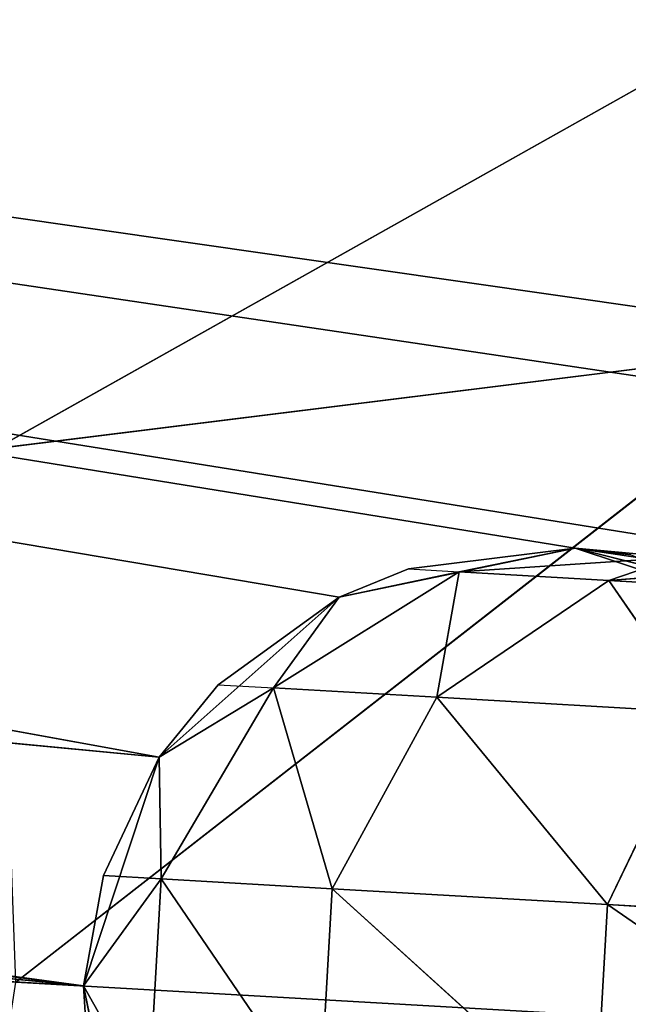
# Model space of a CAD drawing. Extents: x 228 to 329, y 0 to 150.
# Tile 357 of 656: x 280.202 to 280.528, y 50.151 to 50.68. Entities that reach past the tile are written whole.
import ezdxf

# ---------------------------------------------------------------- set-up
doc = ezdxf.new("R2010")
doc.units = 0
doc.header["$LTSCALE"] = 25.4
doc.layers.get('0').update_dxf_attribs({"color": 13, "linetype": 'CONTINUOUS'})

# ---------------------------------------------------------------- blocks, each defined once
blk = doc.blocks.new('SIS-9506-8054_STL_1')
at = {"color": 7}
for p, q in [((52.7942, 102.14181, 100.02077), (52.99065, 102.33858, 100.03207)), ((52.7942, 102.14181, 100.02077), (52.99065, 102.33858, 100.03207)), ((52.7942, 102.14181, 100.02077), (52.98378, 102.33858, 100.15154)), ((52.7942, 102.14181, 100.02077), (52.98378, 102.33858, 100.15154)), ((52.64639, 101.90618, 100.01226), (52.7942, 102.14181, 100.02077)), ((52.64639, 101.90618, 100.01226), (52.7942, 102.14181, 100.02077)), ((52.64639, 101.90618, 100.01226), (52.78733, 102.14181, 100.14023)), ((52.64639, 101.90618, 100.01226), (52.78733, 102.14181, 100.14023)), ((52.7025, 101.88205, 99.90936), (52.7942, 102.14181, 100.02077)), ((52.7025, 101.88205, 99.90936), (52.7942, 102.14181, 100.02077)), ((52.7942, 102.14181, 100.02077), (52.78733, 102.14181, 100.14023)), ((52.7942, 102.14181, 100.02077), (52.78733, 102.14181, 100.14023)), ((52.8437, 102.10714, 99.91749), (52.7942, 102.14181, 100.02077)), ((52.8437, 102.10714, 99.91749), (52.7942, 102.14181, 100.02077)), ((52.7025, 101.88205, 99.90936), (52.8437, 102.10714, 99.91749)), ((52.7025, 101.88205, 99.90936), (52.8437, 102.10714, 99.91749)), ((52.79498, 101.83932, 99.8466), (52.8437, 102.10714, 99.91749)), ((52.79498, 101.83932, 99.8466), (52.8437, 102.10714, 99.91749)), ((52.79498, 101.83932, 99.8466), (52.92447, 102.04574, 99.85405)), ((52.79498, 101.83932, 99.8466), (52.92447, 102.04574, 99.85405)), ((52.55463, 101.64351, 100.00698), (52.64639, 101.90618, 100.01226)), ((52.55463, 101.64351, 100.00698), (52.64639, 101.90618, 100.01226)), ((52.55463, 101.64351, 100.00698), (52.63952, 101.90618, 100.13172)), ((52.55463, 101.64351, 100.00698), (52.63952, 101.90618, 100.13172)), ((52.61485, 101.63113, 99.90432), (52.64639, 101.90618, 100.01226)), ((52.61485, 101.63113, 99.90432), (52.64639, 101.90618, 100.01226)), ((52.64639, 101.90618, 100.01226), (52.63952, 101.90618, 100.13172)), ((52.64639, 101.90618, 100.01226), (52.63952, 101.90618, 100.13172)), ((52.7025, 101.88205, 99.90936), (52.64639, 101.90618, 100.01226)), ((52.7025, 101.88205, 99.90936), (52.64639, 101.90618, 100.01226)), ((52.61485, 101.63113, 99.90432), (52.7025, 101.88205, 99.90936)), ((52.61485, 101.63113, 99.90432), (52.7025, 101.88205, 99.90936)), ((52.79498, 101.83932, 99.8466), (52.7025, 101.88205, 99.90936)), ((52.7146, 101.60922, 99.84197), (52.7025, 101.88205, 99.90936)), ((52.79498, 101.83932, 99.8466), (52.7025, 101.88205, 99.90936)), ((52.7146, 101.60922, 99.84197), (52.7025, 101.88205, 99.90936)), ((52.7146, 101.60922, 99.84197), (52.79498, 101.83932, 99.8466)), ((52.7146, 101.60922, 99.84197), (52.79498, 101.83932, 99.8466)), ((52.90266, 101.78779, 99.83835), (52.79498, 101.83932, 99.8466)), ((52.83104, 101.58279, 99.83423), (52.79498, 101.83932, 99.8466)), ((52.90266, 101.78779, 99.83835), (52.79498, 101.83932, 99.8466)), ((52.83104, 101.58279, 99.83423), (52.79498, 101.83932, 99.8466)), ((52.51284, 101.36697, 100.0645), (52.55463, 101.64351, 100.00698)), ((52.51284, 101.36697, 100.0645), (52.55463, 101.64351, 100.00698)), ((52.51284, 101.36697, 100.0645), (52.54776, 101.64351, 100.12644)), ((52.51284, 101.36697, 100.0645), (52.54776, 101.64351, 100.12644)), ((52.52353, 101.36697, 100.00519), (52.55463, 101.64351, 100.00698)), ((52.52353, 101.36697, 100.00519), (52.55463, 101.64351, 100.00698)), ((52.54776, 101.64351, 100.12644), (52.55463, 101.64351, 100.00698)), ((52.54776, 101.64351, 100.12644), (52.55463, 101.64351, 100.00698)), ((52.55346, 101.36697, 99.94164), (52.55463, 101.64351, 100.00698)), ((52.55346, 101.36697, 99.94164), (52.55463, 101.64351, 100.00698)), ((52.55463, 101.64351, 100.00698), (52.61485, 101.63113, 99.90432)), ((52.55463, 101.64351, 100.00698), (52.61485, 101.63113, 99.90432)), ((52.55346, 101.36697, 99.94164), (52.61485, 101.63113, 99.90432)), ((52.58513, 101.36697, 99.90261), (52.61485, 101.63113, 99.90432)), ((52.65007, 101.36697, 99.85554), (52.61485, 101.63113, 99.90432)), ((52.61485, 101.63113, 99.90432), (52.7146, 101.60922, 99.84197)), ((52.65007, 101.36697, 99.85554), (52.61485, 101.63113, 99.90432)), ((52.61485, 101.63113, 99.90432), (52.7146, 101.60922, 99.84197)), ((52.65007, 101.36697, 99.85554), (52.7146, 101.60922, 99.84197)), ((52.68735, 101.36697, 99.84041), (52.7146, 101.60922, 99.84197)), ((52.77679, 101.36697, 99.82928), (52.7146, 101.60922, 99.84197)), ((52.7146, 101.60922, 99.84197), (52.83104, 101.58279, 99.83423)), ((52.77679, 101.36697, 99.82928), (52.7146, 101.60922, 99.84197)), ((52.7146, 101.60922, 99.84197), (52.83104, 101.58279, 99.83423)), ((52.77679, 101.36697, 99.82928), (52.83104, 101.58279, 99.83423)), ((52.51665, 101.36697, 100.12465), (52.51284, 96.00087, 100.0645)), ((52.51665, 101.36697, 100.12465), (52.51284, 101.36697, 100.0645)), ((52.51284, 101.36697, 100.0645), (52.51284, 96.00087, 100.0645)), ((52.51665, 101.36697, 100.12465), (52.51284, 96.00087, 100.0645)), ((52.51284, 101.36697, 100.0645), (52.51284, 96.00087, 100.0645)), ((52.51284, 101.36697, 100.0645), (52.52353, 101.36697, 100.00519)), ((52.52353, 101.36697, 100.00519), (52.51284, 96.00087, 100.0645)), ((52.52353, 101.36697, 100.00519), (52.51284, 96.00087, 100.0645)), ((52.51284, 101.36697, 100.0645), (52.52353, 101.36697, 100.00519)), ((52.51665, 101.36697, 100.12465), (52.51284, 101.36697, 100.0645)), ((52.52353, 101.36697, 100.00519), (52.55346, 96.00087, 99.94164)), ((52.52353, 101.36697, 100.00519), (52.55346, 101.36697, 99.94164)), ((52.52353, 101.36697, 100.00519), (52.55346, 96.00087, 99.94164)), ((52.52353, 101.36697, 100.00519), (52.55346, 101.36697, 99.94164)), ((52.55346, 101.36697, 99.94164), (52.55346, 96.00087, 99.94164)), ((52.55346, 101.36697, 99.94164), (52.55346, 96.00087, 99.94164)), ((52.55346, 101.36697, 99.94164), (52.58513, 101.36697, 99.90261)), ((52.58513, 101.36697, 99.90261), (52.55346, 96.00087, 99.94164)), ((52.58513, 101.36697, 99.90261), (52.55346, 96.00087, 99.94164)), ((52.58513, 101.36697, 99.90261), (52.65007, 96.00087, 99.85554)), ((52.58513, 101.36697, 99.90261), (52.65007, 101.36697, 99.85554)), ((52.58513, 101.36697, 99.90261), (52.65007, 96.00087, 99.85554)), ((52.58513, 101.36697, 99.90261), (52.65007, 101.36697, 99.85554)), ((52.65007, 101.36697, 99.85554), (52.65007, 96.00087, 99.85554)), ((52.65007, 101.36697, 99.85554), (52.65007, 96.00087, 99.85554)), ((52.65007, 101.36697, 99.85554), (52.68735, 101.36697, 99.84041)), ((52.68735, 101.36697, 99.84041), (52.65007, 96.00087, 99.85554)), ((52.68735, 101.36697, 99.84041), (52.65007, 96.00087, 99.85554)), ((52.68735, 101.36697, 99.84041), (52.77679, 96.00087, 99.82928)), ((52.68735, 101.36697, 99.84041), (52.77679, 101.36697, 99.82928)), ((52.68735, 101.36697, 99.84041), (52.77679, 96.00087, 99.82928)), ((52.68735, 101.36697, 99.84041), (52.77679, 101.36697, 99.82928)), ((52.77679, 101.36697, 99.82928), (52.77679, 96.00087, 99.82928)), ((52.77679, 101.36697, 99.82928), (52.77679, 96.00087, 99.82928)), ((52.77679, 101.36697, 99.82928), (52.80677, 101.36697, 99.83283)), ((52.80677, 101.36697, 99.83283), (52.77679, 96.00087, 99.82928)), ((52.80677, 101.36697, 99.83283), (52.77679, 96.00087, 99.82928)), ((45.58945, 96.00087, 98.66438), (54.34336, 96.00087, 99.91944)), ((45.58945, 96.00087, 98.66438), (54.34336, 96.00087, 99.91944)), ((45.58945, 96.00087, 98.66438), (54.21664, 96.00087, 99.94569)), ((52.55346, 96.00087, 99.94164), (45.58945, 96.00087, 98.66438)), ((52.55346, 96.00087, 99.94164), (45.58945, 96.00087, 98.66438)), ((52.65007, 96.00087, 99.85554), (45.58945, 96.00087, 98.66438)), ((52.65007, 96.00087, 99.85554), (45.58945, 96.00087, 98.66438)), ((52.77679, 96.00087, 99.82928), (45.58945, 96.00087, 98.66438)), ((45.58945, 96.00087, 98.66438), (54.21664, 96.00087, 99.94569)), ((45.58945, 96.00087, 98.66438), (54.12003, 96.00087, 100.03179)), ((45.58945, 96.00087, 98.66438), (54.12003, 96.00087, 100.03179)), ((52.77679, 96.00087, 99.82928), (45.58945, 96.00087, 98.66438)), ((52.51284, 96.00087, 100.0645), (49.29774, 96.00087, 99.62905)), ((52.51284, 96.00087, 100.0645), (49.29774, 96.00087, 99.62905)), ((52.55346, 96.00087, 99.94164), (49.29774, 96.00087, 99.62905)), ((52.55346, 96.00087, 99.94164), (49.29774, 96.00087, 99.62905)), ((52.51284, 96.00087, 100.0645), (49.42061, 96.00087, 99.66967)), ((52.51284, 96.00087, 100.0645), (49.42061, 96.00087, 99.66967)), ((49.50671, 96.00087, 99.76628), (52.51284, 96.00087, 100.0645)), ((49.50671, 96.00087, 99.76628), (52.51284, 96.00087, 100.0645)), ((49.53297, 96.00087, 99.893), (52.51284, 96.00087, 100.0645)), ((49.53297, 96.00087, 99.893), (52.51284, 96.00087, 100.0645)), ((52.53909, 96.00087, 100.19122), (52.51284, 96.00087, 100.0645)), ((52.51284, 96.00087, 100.0645), (52.55346, 96.00087, 99.94164)), ((52.53909, 96.00087, 100.19122), (52.51284, 96.00087, 100.0645)), ((52.51284, 96.00087, 100.0645), (52.55346, 96.00087, 99.94164)), ((52.55346, 96.00087, 99.94164), (52.65007, 96.00087, 99.85554)), ((52.55346, 96.00087, 99.94164), (52.65007, 96.00087, 99.85554)), ((52.65007, 96.00087, 99.85554), (52.77679, 96.00087, 99.82928)), ((52.65007, 96.00087, 99.85554), (52.77679, 96.00087, 99.82928)), ((52.77679, 96.00087, 99.82928), (54.12003, 96.00087, 100.03179)), ((52.77679, 96.00087, 99.82928), (54.12003, 96.00087, 100.03179)), ((52.77679, 96.00087, 99.82928), (54.07941, 96.00087, 100.15466)), ((52.77679, 96.00087, 99.82928), (54.07941, 96.00087, 100.15466)), ((52.77679, 96.00087, 99.82928), (52.89966, 96.00087, 99.8699)), ((52.77679, 96.00087, 99.82928), (52.89966, 96.00087, 99.8699)), ((52.46585, 61.352, 99.77576), (52.91542, 61.62022, 99.71986)), ((52.46585, 61.352, 99.77576), (52.91542, 61.62022, 99.71986)), ((52.46585, 61.352, 99.77576), (52.88119, 61.62022, 99.54221)), ((52.46585, 61.352, 99.77576), (52.88119, 61.62022, 99.54221)), ((52.47659, 61.352, 100.06242), (52.92922, 61.62022, 100.08846)), ((52.47659, 61.352, 100.06242), (52.92922, 61.62022, 100.08846)), ((52.47659, 61.352, 100.06242), (52.91542, 61.62022, 99.71986)), ((52.47659, 61.352, 100.06242), (52.91542, 61.62022, 99.71986))]:
    blk.add_line(p, q, dxfattribs=at)
mesh = blk.add_polyface(dxfattribs=at)
corners = [(52.98378, 102.33858, 100.15154), (52.7942, 102.14181, 100.02077), (52.78733, 102.14181, 100.14023)]
mesh.append_faces([[corners[k] for k in face] for face in [(0, 1, 2)]], dxfattribs={"color": 7})
mesh = blk.add_polyface(dxfattribs=at)
corners = [(52.99065, 102.33858, 100.03207), (52.8437, 102.10714, 99.91749), (52.7942, 102.14181, 100.02077)]
mesh.append_faces([[corners[k] for k in face] for face in [(0, 1, 2)]], dxfattribs={"color": 7})
mesh = blk.add_polyface(dxfattribs=at)
corners = [(52.98378, 102.33858, 100.15154), (52.99065, 102.33858, 100.03207), (52.7942, 102.14181, 100.02077)]
mesh.append_faces([[corners[k] for k in face] for face in [(0, 1, 2)]], dxfattribs={"color": 7})
mesh = blk.add_polyface(dxfattribs=at)
corners = [(52.78733, 102.14181, 100.14023), (52.64639, 101.90618, 100.01226), (52.63952, 101.90618, 100.13172)]
mesh.append_faces([[corners[k] for k in face] for face in [(0, 1, 2)]], dxfattribs={"color": 7})
mesh = blk.add_polyface(dxfattribs=at)
corners = [(52.7942, 102.14181, 100.02077), (52.7025, 101.88205, 99.90936), (52.64639, 101.90618, 100.01226)]
mesh.append_faces([[corners[k] for k in face] for face in [(0, 1, 2)]], dxfattribs={"color": 7})
mesh = blk.add_polyface(dxfattribs=at)
corners = [(52.7942, 102.14181, 100.02077), (52.64639, 101.90618, 100.01226), (52.78733, 102.14181, 100.14023)]
mesh.append_faces([[corners[k] for k in face] for face in [(0, 1, 2)]], dxfattribs={"color": 7})
mesh = blk.add_polyface(dxfattribs=at)
corners = [(52.7942, 102.14181, 100.02077), (52.8437, 102.10714, 99.91749), (52.7025, 101.88205, 99.90936)]
mesh.append_faces([[corners[k] for k in face] for face in [(0, 1, 2)]], dxfattribs={"color": 7})
mesh = blk.add_polyface(dxfattribs=at)
corners = [(52.8437, 102.10714, 99.91749), (52.79498, 101.83932, 99.8466), (52.7025, 101.88205, 99.90936)]
mesh.append_faces([[corners[k] for k in face] for face in [(0, 1, 2)]], dxfattribs={"color": 7})
mesh = blk.add_polyface(dxfattribs=at)
corners = [(52.92447, 102.04574, 99.85405), (52.79498, 101.83932, 99.8466), (52.8437, 102.10714, 99.91749)]
mesh.append_faces([[corners[k] for k in face] for face in [(0, 1, 2)]], dxfattribs={"color": 7})
mesh = blk.add_polyface(dxfattribs=at)
corners = [(52.92447, 102.04574, 99.85405), (52.90266, 101.78779, 99.83835), (52.79498, 101.83932, 99.8466)]
mesh.append_faces([[corners[k] for k in face] for face in [(0, 1, 2)]], dxfattribs={"color": 7})
mesh = blk.add_polyface(dxfattribs=at)
corners = [(52.63952, 101.90618, 100.13172), (52.55463, 101.64351, 100.00698), (52.54776, 101.64351, 100.12644)]
mesh.append_faces([[corners[k] for k in face] for face in [(0, 1, 2)]], dxfattribs={"color": 7})
mesh = blk.add_polyface(dxfattribs=at)
corners = [(52.64639, 101.90618, 100.01226), (52.61485, 101.63113, 99.90432), (52.55463, 101.64351, 100.00698)]
mesh.append_faces([[corners[k] for k in face] for face in [(0, 1, 2)]], dxfattribs={"color": 7})
mesh = blk.add_polyface(dxfattribs=at)
corners = [(52.64639, 101.90618, 100.01226), (52.55463, 101.64351, 100.00698), (52.63952, 101.90618, 100.13172)]
mesh.append_faces([[corners[k] for k in face] for face in [(0, 1, 2)]], dxfattribs={"color": 7})
mesh = blk.add_polyface(dxfattribs=at)
corners = [(52.64639, 101.90618, 100.01226), (52.7025, 101.88205, 99.90936), (52.61485, 101.63113, 99.90432)]
mesh.append_faces([[corners[k] for k in face] for face in [(0, 1, 2)]], dxfattribs={"color": 7})
mesh = blk.add_polyface(dxfattribs=at)
corners = [(52.7146, 101.60922, 99.84197), (52.61485, 101.63113, 99.90432), (52.7025, 101.88205, 99.90936)]
mesh.append_faces([[corners[k] for k in face] for face in [(0, 1, 2)]], dxfattribs={"color": 7})
mesh = blk.add_polyface(dxfattribs=at)
corners = [(52.79498, 101.83932, 99.8466), (52.7146, 101.60922, 99.84197), (52.7025, 101.88205, 99.90936)]
mesh.append_faces([[corners[k] for k in face] for face in [(0, 1, 2)]], dxfattribs={"color": 7})
mesh = blk.add_polyface(dxfattribs=at)
corners = [(52.83104, 101.58279, 99.83423), (52.7146, 101.60922, 99.84197), (52.79498, 101.83932, 99.8466)]
mesh.append_faces([[corners[k] for k in face] for face in [(0, 1, 2)]], dxfattribs={"color": 7})
mesh = blk.add_polyface(dxfattribs=at)
corners = [(52.90266, 101.78779, 99.83835), (52.83104, 101.58279, 99.83423), (52.79498, 101.83932, 99.8466)]
mesh.append_faces([[corners[k] for k in face] for face in [(0, 1, 2)]], dxfattribs={"color": 7})
mesh = blk.add_polyface(dxfattribs=at)
corners = [(52.55463, 101.64351, 100.00698), (52.52353, 101.36697, 100.00519), (52.51284, 101.36697, 100.0645)]
mesh.append_faces([[corners[k] for k in face] for face in [(0, 1, 2)]], dxfattribs={"color": 7})
mesh = blk.add_polyface(dxfattribs=at)
corners = [(52.55463, 101.64351, 100.00698), (52.51284, 101.36697, 100.0645), (52.54776, 101.64351, 100.12644)]
mesh.append_faces([[corners[k] for k in face] for face in [(0, 1, 2)]], dxfattribs={"color": 7})
mesh = blk.add_polyface(dxfattribs=at)
corners = [(52.54776, 101.64351, 100.12644), (52.51284, 101.36697, 100.0645), (52.51665, 101.36697, 100.12465)]
mesh.append_faces([[corners[k] for k in face] for face in [(0, 1, 2)]], dxfattribs={"color": 7})
mesh = blk.add_polyface(dxfattribs=at)
corners = [(52.55463, 101.64351, 100.00698), (52.55346, 101.36697, 99.94164), (52.52353, 101.36697, 100.00519)]
mesh.append_faces([[corners[k] for k in face] for face in [(0, 1, 2)]], dxfattribs={"color": 7})
mesh = blk.add_polyface(dxfattribs=at)
corners = [(52.55463, 101.64351, 100.00698), (52.61485, 101.63113, 99.90432), (52.55346, 101.36697, 99.94164)]
mesh.append_faces([[corners[k] for k in face] for face in [(0, 1, 2)]], dxfattribs={"color": 7})
mesh = blk.add_polyface(dxfattribs=at)
corners = [(52.65007, 101.36697, 99.85554), (52.58513, 101.36697, 99.90261), (52.61485, 101.63113, 99.90432)]
mesh.append_faces([[corners[k] for k in face] for face in [(0, 1, 2)]], dxfattribs={"color": 7})
mesh = blk.add_polyface(dxfattribs=at)
corners = [(52.7146, 101.60922, 99.84197), (52.65007, 101.36697, 99.85554), (52.61485, 101.63113, 99.90432)]
mesh.append_faces([[corners[k] for k in face] for face in [(0, 1, 2)]], dxfattribs={"color": 7})
mesh = blk.add_polyface(dxfattribs=at)
corners = [(52.77679, 101.36697, 99.82928), (52.68735, 101.36697, 99.84041), (52.7146, 101.60922, 99.84197)]
mesh.append_faces([[corners[k] for k in face] for face in [(0, 1, 2)]], dxfattribs={"color": 7})
mesh = blk.add_polyface(dxfattribs=at)
corners = [(52.83104, 101.58279, 99.83423), (52.77679, 101.36697, 99.82928), (52.7146, 101.60922, 99.84197)]
mesh.append_faces([[corners[k] for k in face] for face in [(0, 1, 2)]], dxfattribs={"color": 7})
mesh = blk.add_polyface(dxfattribs=at)
corners = [(52.51665, 101.36697, 100.12465), (52.51284, 96.00087, 100.0645), (52.53909, 96.00087, 100.19122)]
mesh.append_faces([[corners[k] for k in face] for face in [(0, 1, 2)]], dxfattribs={"color": 7})
mesh = blk.add_polyface(dxfattribs=at)
corners = [(52.51284, 101.36697, 100.0645), (52.51284, 96.00087, 100.0645), (52.51665, 101.36697, 100.12465)]
mesh.append_faces([[corners[k] for k in face] for face in [(0, 1, 2)]], dxfattribs={"color": 7})
mesh = blk.add_polyface(dxfattribs=at)
corners = [(52.52353, 101.36697, 100.00519), (52.51284, 96.00087, 100.0645), (52.51284, 101.36697, 100.0645)]
mesh.append_faces([[corners[k] for k in face] for face in [(0, 1, 2)]], dxfattribs={"color": 7})
mesh = blk.add_polyface(dxfattribs=at)
corners = [(52.52353, 101.36697, 100.00519), (52.55346, 96.00087, 99.94164), (52.51284, 96.00087, 100.0645)]
mesh.append_faces([[corners[k] for k in face] for face in [(0, 1, 2)]], dxfattribs={"color": 7})
mesh = blk.add_polyface(dxfattribs=at)
corners = [(52.55346, 101.36697, 99.94164), (52.55346, 96.00087, 99.94164), (52.52353, 101.36697, 100.00519)]
mesh.append_faces([[corners[k] for k in face] for face in [(0, 1, 2)]], dxfattribs={"color": 7})
mesh = blk.add_polyface(dxfattribs=at)
corners = [(52.58513, 101.36697, 99.90261), (52.55346, 96.00087, 99.94164), (52.55346, 101.36697, 99.94164)]
mesh.append_faces([[corners[k] for k in face] for face in [(0, 1, 2)]], dxfattribs={"color": 7})
mesh = blk.add_polyface(dxfattribs=at)
corners = [(52.65007, 96.00087, 99.85554), (52.55346, 96.00087, 99.94164), (52.58513, 101.36697, 99.90261)]
mesh.append_faces([[corners[k] for k in face] for face in [(0, 1, 2)]], dxfattribs={"color": 7})
mesh = blk.add_polyface(dxfattribs=at)
corners = [(52.65007, 96.00087, 99.85554), (52.58513, 101.36697, 99.90261), (52.65007, 101.36697, 99.85554)]
mesh.append_faces([[corners[k] for k in face] for face in [(0, 1, 2)]], dxfattribs={"color": 7})
mesh = blk.add_polyface(dxfattribs=at)
corners = [(52.68735, 101.36697, 99.84041), (52.65007, 96.00087, 99.85554), (52.65007, 101.36697, 99.85554)]
mesh.append_faces([[corners[k] for k in face] for face in [(0, 1, 2)]], dxfattribs={"color": 7})
mesh = blk.add_polyface(dxfattribs=at)
corners = [(52.77679, 96.00087, 99.82928), (52.65007, 96.00087, 99.85554), (52.68735, 101.36697, 99.84041)]
mesh.append_faces([[corners[k] for k in face] for face in [(0, 1, 2)]], dxfattribs={"color": 7})
mesh = blk.add_polyface(dxfattribs=at)
corners = [(52.77679, 96.00087, 99.82928), (52.68735, 101.36697, 99.84041), (52.77679, 101.36697, 99.82928)]
mesh.append_faces([[corners[k] for k in face] for face in [(0, 1, 2)]], dxfattribs={"color": 7})
mesh = blk.add_polyface(dxfattribs=at)
corners = [(52.80677, 101.36697, 99.83283), (52.77679, 96.00087, 99.82928), (52.77679, 101.36697, 99.82928)]
mesh.append_faces([[corners[k] for k in face] for face in [(0, 1, 2)]], dxfattribs={"color": 7})
mesh = blk.add_polyface(dxfattribs=at)
corners = [(52.89966, 96.00087, 99.8699), (52.77679, 96.00087, 99.82928), (52.80677, 101.36697, 99.83283)]
mesh.append_faces([[corners[k] for k in face] for face in [(0, 1, 2)]], dxfattribs={"color": 7})
mesh = blk.add_polyface(dxfattribs=at)
corners = [(56.45636, 96.00087, 101.29312), (47.70244, 96.00087, 100.03806), (45.47453, 96.00087, 100.66108)]
mesh.append_faces([[corners[k] for k in face] for face in [(0, 1, 2)]], dxfattribs={"color": 7})
mesh = blk.add_polyface(dxfattribs=at)
corners = [(54.34336, 96.00087, 99.91944), (56.57127, 96.00087, 99.29642), (45.58945, 96.00087, 98.66438)]
mesh.append_faces([[corners[k] for k in face] for face in [(0, 1, 2)]], dxfattribs={"color": 7})
mesh = blk.add_polyface(dxfattribs=at)
corners = [(54.21664, 96.00087, 99.94569), (54.34336, 96.00087, 99.91944), (45.58945, 96.00087, 98.66438)]
mesh.append_faces([[corners[k] for k in face] for face in [(0, 1, 2)]], dxfattribs={"color": 7})
mesh = blk.add_polyface(dxfattribs=at)
corners = [(52.55346, 96.00087, 99.94164), (45.58945, 96.00087, 98.66438), (49.29774, 96.00087, 99.62905)]
mesh.append_faces([[corners[k] for k in face] for face in [(0, 1, 2)]], dxfattribs={"color": 7})
mesh = blk.add_polyface(dxfattribs=at)
corners = [(52.55346, 96.00087, 99.94164), (52.65007, 96.00087, 99.85554), (45.58945, 96.00087, 98.66438)]
mesh.append_faces([[corners[k] for k in face] for face in [(0, 1, 2)]], dxfattribs={"color": 7})
mesh = blk.add_polyface(dxfattribs=at)
corners = [(52.65007, 96.00087, 99.85554), (52.77679, 96.00087, 99.82928), (45.58945, 96.00087, 98.66438)]
mesh.append_faces([[corners[k] for k in face] for face in [(0, 1, 2)]], dxfattribs={"color": 7})
mesh = blk.add_polyface(dxfattribs=at)
corners = [(54.12003, 96.00087, 100.03179), (54.21664, 96.00087, 99.94569), (45.58945, 96.00087, 98.66438)]
mesh.append_faces([[corners[k] for k in face] for face in [(0, 1, 2)]], dxfattribs={"color": 7})
mesh = blk.add_polyface(dxfattribs=at)
corners = [(54.12003, 96.00087, 100.03179), (45.58945, 96.00087, 98.66438), (52.77679, 96.00087, 99.82928)]
mesh.append_faces([[corners[k] for k in face] for face in [(0, 1, 2)]], dxfattribs={"color": 7})
mesh = blk.add_polyface(dxfattribs=at)
corners = [(56.45636, 96.00087, 101.29312), (47.82916, 96.00087, 100.0118), (47.70244, 96.00087, 100.03806)]
mesh.append_faces([[corners[k] for k in face] for face in [(0, 1, 2)]], dxfattribs={"color": 7})
mesh = blk.add_polyface(dxfattribs=at)
corners = [(56.45636, 96.00087, 101.29312), (47.92577, 96.00087, 99.9257), (47.82916, 96.00087, 100.0118)]
mesh.append_faces([[corners[k] for k in face] for face in [(0, 1, 2)]], dxfattribs={"color": 7})
mesh = blk.add_polyface(dxfattribs=at)
corners = [(56.45636, 96.00087, 101.29312), (49.26901, 96.00087, 100.12822), (47.92577, 96.00087, 99.9257)]
mesh.append_faces([[corners[k] for k in face] for face in [(0, 1, 2)]], dxfattribs={"color": 7})
mesh = blk.add_polyface(dxfattribs=at)
corners = [(52.51284, 96.00087, 100.0645), (49.29774, 96.00087, 99.62905), (49.42061, 96.00087, 99.66967)]
mesh.append_faces([[corners[k] for k in face] for face in [(0, 1, 2)]], dxfattribs={"color": 7})
mesh = blk.add_polyface(dxfattribs=at)
corners = [(52.51284, 96.00087, 100.0645), (52.55346, 96.00087, 99.94164), (49.29774, 96.00087, 99.62905)]
mesh.append_faces([[corners[k] for k in face] for face in [(0, 1, 2)]], dxfattribs={"color": 7})
mesh = blk.add_polyface(dxfattribs=at)
corners = [(52.62519, 96.00087, 100.28783), (49.49234, 96.00087, 100.01587), (49.39573, 96.00087, 100.10197)]
mesh.append_faces([[corners[k] for k in face] for face in [(0, 1, 2)]], dxfattribs={"color": 7})
mesh = blk.add_polyface(dxfattribs=at)
corners = [(52.51284, 96.00087, 100.0645), (49.42061, 96.00087, 99.66967), (49.50671, 96.00087, 99.76628)]
mesh.append_faces([[corners[k] for k in face] for face in [(0, 1, 2)]], dxfattribs={"color": 7})
mesh = blk.add_polyface(dxfattribs=at)
corners = [(52.53909, 96.00087, 100.19122), (49.53297, 96.00087, 99.893), (49.49234, 96.00087, 100.01587)]
mesh.append_faces([[corners[k] for k in face] for face in [(0, 1, 2)]], dxfattribs={"color": 7})
mesh = blk.add_polyface(dxfattribs=at)
corners = [(52.62519, 96.00087, 100.28783), (52.53909, 96.00087, 100.19122), (49.49234, 96.00087, 100.01587)]
mesh.append_faces([[corners[k] for k in face] for face in [(0, 1, 2)]], dxfattribs={"color": 7})
mesh = blk.add_polyface(dxfattribs=at)
corners = [(52.51284, 96.00087, 100.0645), (49.50671, 96.00087, 99.76628), (49.53297, 96.00087, 99.893)]
mesh.append_faces([[corners[k] for k in face] for face in [(0, 1, 2)]], dxfattribs={"color": 7})
mesh = blk.add_polyface(dxfattribs=at)
corners = [(52.53909, 96.00087, 100.19122), (52.51284, 96.00087, 100.0645), (49.53297, 96.00087, 99.893)]
mesh.append_faces([[corners[k] for k in face] for face in [(0, 1, 2)]], dxfattribs={"color": 7})
mesh = blk.add_polyface(dxfattribs=at)
corners = [(54.07941, 96.00087, 100.15466), (54.12003, 96.00087, 100.03179), (52.77679, 96.00087, 99.82928)]
mesh.append_faces([[corners[k] for k in face] for face in [(0, 1, 2)]], dxfattribs={"color": 7})
mesh = blk.add_polyface(dxfattribs=at)
corners = [(54.07941, 96.00087, 100.15466), (52.77679, 96.00087, 99.82928), (52.89966, 96.00087, 99.8699)]
mesh.append_faces([[corners[k] for k in face] for face in [(0, 1, 2)]], dxfattribs={"color": 7})
mesh = blk.add_polyface(dxfattribs=at)
corners = [(52.46585, 61.352, 99.77576), (52.39944, 61.352, 99.5051), (52.88119, 61.62022, 99.54221)]
mesh.append_faces([[corners[k] for k in face] for face in [(0, 1, 2)]], dxfattribs={"color": 7})
mesh = blk.add_polyface(dxfattribs=at)
corners = [(52.43303, 61.352, 100.34594), (52.47659, 61.352, 100.06242), (52.92922, 61.62022, 100.08846)]
mesh.append_faces([[corners[k] for k in face] for face in [(0, 1, 2)]], dxfattribs={"color": 7})
mesh = blk.add_polyface(dxfattribs=at)
corners = [(52.47659, 61.352, 100.06242), (52.46585, 61.352, 99.77576), (52.91542, 61.62022, 99.71986)]
mesh.append_faces([[corners[k] for k in face] for face in [(0, 1, 2)]], dxfattribs={"color": 7})
mesh = blk.add_polyface(dxfattribs=at)
corners = [(52.46585, 61.352, 99.77576), (52.88119, 61.62022, 99.54221), (52.91542, 61.62022, 99.71986)]
mesh.append_faces([[corners[k] for k in face] for face in [(0, 1, 2)]], dxfattribs={"color": 7})
mesh = blk.add_polyface(dxfattribs=at)
corners = [(52.92922, 61.62022, 100.08846), (52.47659, 61.352, 100.06242), (52.91542, 61.62022, 99.71986)]
mesh.append_faces([[corners[k] for k in face] for face in [(0, 1, 2)]], dxfattribs={"color": 7})
at = {"color": 9}
mesh = blk.add_polyface(dxfattribs=at)
corners = [(97.84146, 4.04674, 147), (3.84147, 4.04674, 53), (3.84147, 4.04674, 147)]
mesh.append_faces([[corners[k] for k in face] for face in [(0, 1, 2)]], dxfattribs={"color": 9})
mesh = blk.add_polyface(dxfattribs=at)
corners = [(97.84146, 4.04674, 147), (97.84146, 4.04674, 53), (3.84147, 4.04674, 53)]
mesh.append_faces([[corners[k] for k in face] for face in [(0, 1, 2)]], dxfattribs={"color": 9})
mesh = blk.add_polyface(dxfattribs=at)
corners = [(3.84147, 1.04674, 147), (97.84146, 1.04674, 53), (97.84146, 1.04674, 147)]
mesh.append_faces([[corners[k] for k in face] for face in [(0, 1, 2)]], dxfattribs={"color": 9})
mesh = blk.add_polyface(dxfattribs=at)
corners = [(3.84147, 1.04674, 147), (3.84147, 1.04674, 53), (97.84146, 1.04674, 53)]
mesh.append_faces([[corners[k] for k in face] for face in [(0, 1, 2)]], dxfattribs={"color": 9})

msp = doc.modelspace()

# ---------------------------------------------------------------- block references
at = {"color": 0, "extrusion": (0, -1, -3.33067e-16)}
msp.add_blockref('SIS-9506-8054_STL_1', (227.72301, -1.64573, -150.22504), dxfattribs=at)

doc.saveas('drawing.dxf')
